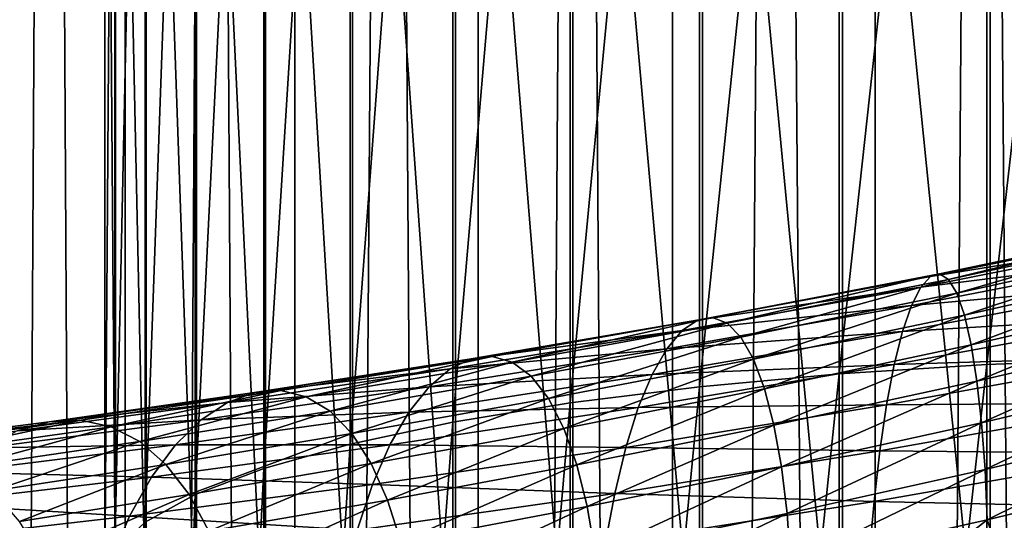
# Model space of a CAD drawing. Header units: metres. Extents: x -44 to 117, y -432 to 89.
# Tile 569 of 656: x -9.11 to -2.08, y -240.07 to -236.49. Entities that reach past the tile are written whole.
import ezdxf

# ---------------------------------------------------------------- set-up
doc = ezdxf.new("R2010")
doc.units = ezdxf.units.M
doc.layers.add('solid_125568', color=7, linetype='CONTINUOUS')

msp = doc.modelspace()

# ---------------------------------------------------------------- linework, layer by layer
at = {"layer": 'solid_125568'}
for points in [[(-1.509208, -312.366974, 242.247192), (-1.509208, -117.572006, 207.899582), (-2.998006, -117.617592, 207.641052)], [(-2.998006, -312.412567, 241.988663), (-2.998006, -117.617592, 207.641052), (-4.446262, -117.692879, 207.214066)], [(-2.998006, -312.412567, 241.988663), (-1.509208, -312.366974, 242.247192), (-2.998006, -117.617592, 207.641052)], [(-4.446262, -312.487854, 241.561676), (-4.446262, -117.692879, 207.214066), (-5.834389, -117.79686, 206.62439)], [(-4.446262, -312.487854, 241.561676), (-2.998006, -312.412567, 241.988663), (-4.446262, -117.692879, 207.214066)], [(-5.834389, -312.591827, 240.972), (-5.834389, -117.79686, 206.62439), (-7.143617, -117.928116, 205.87999)], [(-5.834389, -312.591827, 240.972), (-4.446262, -312.487854, 241.561676), (-5.834389, -117.79686, 206.62439)], [(-7.143617, -312.723083, 240.2276), (-7.143617, -117.928116, 205.87999), (-8.356239, -118.084877, 204.990936)], [(-7.143617, -312.723083, 240.2276), (-5.834389, -312.591827, 240.972), (-7.143617, -117.928116, 205.87999)], [(-8.356239, -312.879852, 239.338547), (-8.356239, -118.084877, 204.990936), (-9.455857, -118.26503, 203.969254)], [(-8.356239, -312.879852, 239.338547), (-7.143617, -312.723083, 240.2276), (-8.356239, -118.084877, 204.990936)], [(-9.455857, -313.059998, 238.316864), (-8.356239, -312.879852, 239.338547), (-9.455857, -118.26503, 203.969254)], [(-9.455857, -316.158295, 220.745651), (-9.455857, -121.363304, 186.398041), (-8.356239, -121.543457, 185.376373)], [(-8.356239, -316.33844, 219.723969), (-9.455857, -316.158295, 220.745651), (-8.356239, -121.543457, 185.376373)], [(-8.356239, -316.33844, 219.723969), (-8.356239, -121.543457, 185.376373), (-7.143617, -121.700218, 184.48732)], [(-7.143617, -316.495209, 218.83493), (-8.356239, -316.33844, 219.723969), (-7.143617, -121.700218, 184.48732)], [(-7.143617, -316.495209, 218.83493), (-7.143617, -121.700218, 184.48732), (-5.834389, -121.831474, 183.74292)], [(-5.834389, -316.626465, 218.09053), (-7.143617, -316.495209, 218.83493), (-5.834389, -121.831474, 183.74292)], [(-5.834389, -316.626465, 218.09053), (-5.834389, -121.831474, 183.74292), (-4.446262, -121.935455, 183.153229)], [(-4.446262, -316.730438, 217.500839), (-5.834389, -316.626465, 218.09053), (-4.446262, -121.935455, 183.153229)], [(-4.446262, -316.730438, 217.500839), (-4.446262, -121.935455, 183.153229), (-2.998006, -122.010742, 182.726242)], [(-2.998006, -316.805725, 217.073853), (-4.446262, -316.730438, 217.500839), (-2.998006, -122.010742, 182.726242)], [(-2.998006, -316.805725, 217.073853), (-2.998006, -122.010742, 182.726242), (-1.509208, -122.056328, 182.467712)], [(-1.509208, -316.851318, 216.815323), (-2.998006, -316.805725, 217.073853), (-1.509208, -122.056328, 182.467712)], [(-1.109473, -229.3535, 935.310547), (-2.201037, -238.955002, 933.792114), (-2.201037, -229.383453, 935.525696)], [(-1.109473, -229.3535, 935.310547), (-1.109473, -238.914276, 933.578735), (-2.201037, -238.955002, 933.792114)], [(-3.254865, -229.43277, 935.880249), (-4.252891, -239.114395, 934.627686), (-4.252891, -229.500671, 936.368225)], [(-3.254865, -229.43277, 935.880249), (-3.254865, -239.022064, 934.143799), (-4.252891, -239.114395, 934.627686)], [(-2.201037, -229.383453, 935.525696), (-3.254865, -239.022064, 934.143799), (-3.254865, -229.43277, 935.880249)], [(-2.201037, -229.383453, 935.525696), (-2.201037, -238.955002, 933.792114), (-3.254865, -239.022064, 934.143799)], [(-4.252891, -229.500671, 936.368225), (-5.178002, -239.230347, 935.235596), (-5.178002, -229.585922, 936.98114)], [(-4.252891, -229.500671, 936.368225), (-4.252891, -239.114395, 934.627686), (-5.178002, -239.230347, 935.235596)], [(-5.178002, -229.585922, 936.98114), (-6.01434, -239.367966, 935.95697), (-6.01434, -229.687134, 937.708557)], [(-5.178002, -229.585922, 936.98114), (-5.178002, -239.230347, 935.235596), (-6.01434, -239.367966, 935.95697)], [(-6.01434, -229.687134, 937.708557), (-6.747565, -239.524872, 936.779541), (-6.747565, -229.802505, 938.537964)], [(-6.01434, -229.687134, 937.708557), (-6.01434, -239.367966, 935.95697), (-6.747565, -239.524872, 936.779541)], [(-6.747565, -229.802505, 938.537964), (-7.365107, -239.69841, 937.689148), (-7.365107, -229.930115, 939.455139)], [(-6.747565, -229.802505, 938.537964), (-6.747565, -239.524872, 936.779541), (-7.365107, -239.69841, 937.689148)], [(-7.365107, -229.930115, 939.455139), (-7.856378, -239.885559, 938.670288), (-7.856378, -230.067734, 940.444397)], [(-7.365107, -229.930115, 939.455139), (-7.365107, -239.69841, 937.689148), (-7.856378, -239.885559, 938.670288)], [(-7.856378, -230.067734, 940.444397), (-8.212955, -240.083145, 939.706055), (-8.212955, -230.213028, 941.48877)], [(-7.856378, -230.067734, 940.444397), (-7.856378, -239.885559, 938.670288), (-8.212955, -240.083145, 939.706055)], [(-8.212955, -230.213028, 941.48877), (-8.428726, -240.287766, 940.778687), (-8.428726, -230.363495, 942.570313)], [(-8.212955, -230.213028, 941.48877), (-8.212955, -240.083145, 939.706055), (-8.428726, -240.287766, 940.778687)], [(-8.428726, -230.363495, 942.570313), (-8.499991, -240.495911, 941.869812), (-8.499991, -230.516541, 943.670532)], [(-8.428726, -230.363495, 942.570313), (-8.428726, -240.287766, 940.778687), (-8.499991, -240.495911, 941.869812)], [(-8.499991, -230.516541, 943.670532), (-8.425529, -240.70401, 942.960754), (-8.425529, -230.669586, 944.770508)], [(-8.499991, -230.516541, 943.670532), (-8.499991, -240.495911, 941.869812), (-8.425529, -240.70401, 942.960754)], [(-8.425529, -230.669586, 944.770508), (-8.206614, -240.908508, 944.032715), (-8.206614, -230.819946, 945.85144)], [(-8.425529, -230.669586, 944.770508), (-8.425529, -240.70401, 942.960754), (-8.206614, -240.908508, 944.032715)], [(-8.206614, -230.819946, 945.85144), (-7.847002, -241.105896, 945.067444), (-7.847002, -230.965103, 946.894775)], [(-8.206614, -230.819946, 945.85144), (-8.206614, -240.908508, 944.032715), (-7.847002, -241.105896, 945.067444)], [(-7.847002, -230.965103, 946.894775), (-7.352857, -241.292786, 946.04718), (-7.352857, -231.102524, 947.882629)], [(-7.847002, -230.965103, 946.894775), (-7.847002, -241.105896, 945.067444), (-7.352857, -241.292786, 946.04718)], [(-7.352857, -231.102524, 947.882629), (-6.732651, -241.465973, 946.955017), (-6.732651, -231.229889, 948.798035)], [(-7.352857, -231.102524, 947.882629), (-7.352857, -241.292786, 946.04718), (-6.732651, -241.465973, 946.955017)], [(-6.732651, -231.229889, 948.798035), (-5.997018, -241.622482, 947.775513), (-5.997018, -231.344971, 949.625366)], [(-6.732651, -231.229889, 948.798035), (-6.732651, -241.465973, 946.955017), (-5.997018, -241.622482, 947.775513)], [(-5.997018, -231.344971, 949.625366), (-5.158569, -241.759644, 948.494568), (-5.158569, -231.445831, 950.350342)], [(-5.997018, -231.344971, 949.625366), (-5.997018, -241.622482, 947.775513), (-5.158569, -241.759644, 948.494568)], [(-5.158569, -231.445831, 950.350342), (-4.231679, -241.875092, 949.099792), (-4.231679, -231.530731, 950.960632)], [(-5.158569, -231.445831, 950.350342), (-5.158569, -241.759644, 948.494568), (-4.231679, -241.875092, 949.099792)], [(-4.231679, -231.530731, 950.960632), (-3.232239, -241.966888, 949.580872), (-3.232239, -231.598221, 951.44574)], [(-4.231679, -231.530731, 950.960632), (-4.231679, -241.875092, 949.099792), (-3.232239, -241.966888, 949.580872)], [(-3.232239, -231.598221, 951.44574), (-2.177384, -242.033386, 949.929565), (-2.177384, -231.647125, 951.797302)], [(-3.232239, -231.598221, 951.44574), (-3.232239, -241.966888, 949.580872), (-2.177384, -242.033386, 949.929565)], [(-2.177384, -231.647125, 951.797302), (-1.085199, -242.073517, 950.139832), (-1.085199, -231.676636, 952.009338)], [(-2.177384, -231.647125, 951.797302), (-2.177384, -242.033386, 949.929565), (-1.085199, -242.073517, 950.139832)], [(-0.887547, -237.961823, 959.931152), (-2.603862, -238.326599, 960.086426), (-0.910265, -237.98085, 960.342285)], [(-0.887547, -237.961823, 959.931152), (-2.538081, -238.307663, 959.679993), (-2.603862, -238.326599, 960.086426)], [(-0.910265, -237.98085, 960.342285), (-2.603862, -238.326599, 960.086426), (-0.933682, -238.056717, 960.747253)], [(-2.474699, -238.346802, 959.276794), (-2.538081, -238.307663, 959.679993), (-0.887547, -237.961823, 959.931152)], [(-0.865689, -238.000931, 959.52356), (-2.474699, -238.346802, 959.276794), (-0.887547, -237.961823, 959.931152)], [(-2.41497, -238.445328, 958.886353), (-2.474699, -238.346802, 959.276794), (-0.865689, -238.000931, 959.52356)], [(-0.84492, -238.099487, 959.129089), (-2.41497, -238.445328, 958.886353), (-0.865689, -238.000931, 959.52356)], [(-0.933682, -238.056717, 960.747253), (-2.670856, -238.402298, 960.486572), (-0.957312, -238.188065, 961.136597)], [(-2.603862, -238.326599, 960.086426), (-2.670856, -238.402298, 960.486572), (-0.933682, -238.056717, 960.747253)], [(-2.360384, -238.603195, 958.517517), (-2.41497, -238.445328, 958.886353), (-0.84492, -238.099487, 959.129089)], [(-0.8258, -238.257446, 958.756653), (-2.360384, -238.603195, 958.517517), (-0.84492, -238.099487, 959.129089)], [(-0.957312, -238.188065, 961.136597), (-2.737557, -238.533401, 960.870972), (-0.980188, -238.373428, 961.500732)], [(-2.670856, -238.402298, 960.486572), (-2.737557, -238.533401, 960.870972), (-0.957312, -238.188065, 961.136597)], [(-2.312103, -238.814957, 958.17688), (-2.360384, -238.603195, 958.517517), (-0.8258, -238.257446, 958.756653)], [(-0.808902, -238.469376, 958.412964), (-2.312103, -238.814957, 958.17688), (-0.8258, -238.257446, 958.756653)], [(-2.538081, -238.307663, 959.679993), (-4.268055, -238.637894, 959.655334), (-2.603862, -238.326599, 960.086426)], [(-2.538081, -238.307663, 959.679993), (-4.159954, -238.619873, 959.257996), (-4.268055, -238.637894, 959.655334)], [(-2.603862, -238.326599, 960.086426), (-4.268055, -238.637894, 959.655334), (-2.670856, -238.402298, 960.486572)], [(-4.055764, -238.65979, 958.863525), (-4.159954, -238.619873, 959.257996), (-2.538081, -238.307663, 959.679993)], [(-2.474699, -238.346802, 959.276794), (-4.055764, -238.65979, 958.863525), (-2.538081, -238.307663, 959.679993)], [(-3.957748, -238.758942, 958.481201), (-4.055764, -238.65979, 958.863525), (-2.474699, -238.346802, 959.276794)], [(-2.41497, -238.445328, 958.886353), (-3.957748, -238.758942, 958.481201), (-2.474699, -238.346802, 959.276794)], [(-0.980188, -238.373428, 961.500732), (-2.801982, -238.71843, 961.230225), (-1.001286, -238.611328, 961.8302)], [(-2.737557, -238.533401, 960.870972), (-2.801982, -238.71843, 961.230225), (-0.980188, -238.373428, 961.500732)], [(-2.670856, -238.402298, 960.486572), (-4.37787, -238.71254, 960.046143), (-2.737557, -238.533401, 960.870972)], [(-4.268055, -238.637894, 959.655334), (-4.37787, -238.71254, 960.046143), (-2.670856, -238.402298, 960.486572)], [(-3.868313, -238.917282, 958.119629), (-3.957748, -238.758942, 958.481201), (-2.41497, -238.445328, 958.886353)], [(-2.360384, -238.603195, 958.517517), (-3.868313, -238.917282, 958.119629), (-2.41497, -238.445328, 958.886353)], [(-2.271039, -239.073868, 957.870544), (-2.312103, -238.814957, 958.17688), (-0.808902, -238.469376, 958.412964)], [(-0.79463, -238.728485, 958.104126), (-2.271039, -239.073868, 957.870544), (-0.808902, -238.469376, 958.412964)], [(-2.737557, -238.533401, 960.870972), (-4.486888, -238.842468, 960.421143), (-2.801982, -238.71843, 961.230225)], [(-4.37787, -238.71254, 960.046143), (-4.486888, -238.842468, 960.421143), (-2.737557, -238.533401, 960.870972)], [(-4.159954, -238.619873, 959.257996), (-5.88372, -238.9142, 959.051575), (-4.268055, -238.637894, 959.655334)], [(-4.159954, -238.619873, 959.257996), (-5.734528, -238.897949, 958.667786), (-5.88372, -238.9142, 959.051575)], [(-4.268055, -238.637894, 959.655334), (-5.88372, -238.9142, 959.051575), (-4.37787, -238.71254, 960.046143)], [(-5.590714, -238.939423, 958.286194), (-5.734528, -238.897949, 958.667786), (-4.159954, -238.619873, 959.257996)], [(-4.055764, -238.65979, 958.863525), (-5.590714, -238.939423, 958.286194), (-4.159954, -238.619873, 959.257996)], [(-3.789194, -239.129349, 957.785339), (-3.868313, -238.917282, 958.119629), (-2.360384, -238.603195, 958.517517)], [(-2.312103, -238.814957, 958.17688), (-3.789194, -239.129349, 957.785339), (-2.360384, -238.603195, 958.517517)], [(-1.001286, -238.611328, 961.8302), (-2.862091, -238.955948, 961.555054), (-1.020136, -238.899094, 962.116455)], [(-2.801982, -238.71843, 961.230225), (-2.862091, -238.955948, 961.555054), (-1.001286, -238.611328, 961.8302)], [(-4.37787, -238.71254, 960.046143), (-6.035108, -238.986908, 959.428589), (-4.486888, -238.842468, 960.421143)], [(-5.88372, -238.9142, 959.051575), (-6.035108, -238.986908, 959.428589), (-4.37787, -238.71254, 960.046143)], [(-5.455527, -239.039886, 957.915894), (-5.590714, -238.939423, 958.286194), (-4.055764, -238.65979, 958.863525)], [(-3.957748, -238.758942, 958.481201), (-5.455527, -239.039886, 957.915894), (-4.055764, -238.65979, 958.863525)], [(-2.801982, -238.71843, 961.230225), (-4.592134, -239.02623, 960.771301), (-2.862091, -238.955948, 961.555054)], [(-4.486888, -238.842468, 960.421143), (-4.592134, -239.02623, 960.771301), (-2.801982, -238.71843, 961.230225)], [(-2.237887, -239.373077, 957.604614), (-2.271039, -239.073868, 957.870544), (-0.79463, -238.728485, 958.104126)], [(-0.783168, -239.027985, 957.836365), (-2.237887, -239.373077, 957.604614), (-0.79463, -238.728485, 958.104126)], [(-5.332259, -239.199265, 957.565308), (-5.455527, -239.039886, 957.915894), (-3.957748, -238.758942, 958.481201)], [(-3.868313, -238.917282, 958.119629), (-5.332259, -239.199265, 957.565308), (-3.957748, -238.758942, 958.481201)], [(-4.486888, -238.842468, 960.421143), (-6.185204, -239.114731, 959.789856), (-4.592134, -239.02623, 960.771301)], [(-6.035108, -238.986908, 959.428589), (-6.185204, -239.114731, 959.789856), (-4.486888, -238.842468, 960.421143)], [(-3.721801, -239.388367, 957.484253), (-3.789194, -239.129349, 957.785339), (-2.312103, -238.814957, 958.17688)], [(-2.271039, -239.073868, 957.870544), (-3.721801, -239.388367, 957.484253), (-2.312103, -238.814957, 958.17688)], [(-5.734528, -238.897949, 958.667786), (-7.433084, -239.155975, 958.282043), (-5.88372, -238.9142, 959.051575)], [(-5.734528, -238.897949, 958.667786), (-7.244482, -239.142319, 957.915955), (-7.433084, -239.155975, 958.282043)], [(-5.88372, -238.9142, 959.051575), (-7.433084, -239.155975, 958.282043), (-6.035108, -238.986908, 959.428589)], [(-7.062665, -239.186096, 957.551392), (-7.244482, -239.142319, 957.915955), (-5.734528, -238.897949, 958.667786)], [(-5.590714, -238.939423, 958.286194), (-7.062665, -239.186096, 957.551392), (-5.734528, -238.897949, 958.667786)], [(-6.89183, -239.288559, 957.197021), (-7.062665, -239.186096, 957.551392), (-5.590714, -238.939423, 958.286194)], [(-5.455527, -239.039886, 957.915894), (-6.89183, -239.288559, 957.197021), (-5.590714, -238.939423, 958.286194)], [(-5.223201, -239.412109, 957.24054), (-5.332259, -239.199265, 957.565308), (-3.868313, -238.917282, 958.119629)], [(-3.789194, -239.129349, 957.785339), (-5.223201, -239.412109, 957.24054), (-3.868313, -238.917282, 958.119629)], [(-1.020136, -238.899094, 962.116455), (-2.916477, -239.243286, 961.836975), (-1.03682, -239.228882, 962.355164)], [(-2.862091, -238.955948, 961.555054), (-2.916477, -239.243286, 961.836975), (-1.020136, -238.899094, 962.116455)], [(-1.109473, -238.914276, 933.578735), (-2.201037, -248.426346, 931.5755), (-2.201037, -238.955002, 933.792114)], [(-1.109473, -238.914276, 933.578735), (-1.109473, -248.374939, 931.364441), (-2.201037, -248.426346, 931.5755)], [(-6.035108, -238.986908, 959.428589), (-7.624338, -239.225845, 958.640991), (-6.185204, -239.114731, 959.789856)], [(-7.433084, -239.155975, 958.282043), (-7.624338, -239.225845, 958.640991), (-6.035108, -238.986908, 959.428589)], [(-2.862091, -238.955948, 961.555054), (-4.690575, -239.262421, 961.087463), (-2.916477, -239.243286, 961.836975)], [(-4.592134, -239.02623, 960.771301), (-4.690575, -239.262421, 961.087463), (-2.862091, -238.955948, 961.555054)], [(-2.201037, -238.955002, 933.792114), (-3.254865, -248.510986, 931.92334), (-3.254865, -239.022064, 934.143799)], [(-2.201037, -238.955002, 933.792114), (-2.201037, -248.426346, 931.5755), (-3.254865, -248.510986, 931.92334)], [(-6.736117, -239.44957, 956.860779), (-6.89183, -239.288559, 957.197021), (-5.455527, -239.039886, 957.915894)], [(-5.332259, -239.199265, 957.565308), (-6.736117, -239.44957, 956.860779), (-5.455527, -239.039886, 957.915894)], [(-4.592134, -239.02623, 960.771301), (-6.330072, -239.29628, 960.126709), (-4.690575, -239.262421, 961.087463)], [(-6.185204, -239.114731, 959.789856), (-6.330072, -239.29628, 960.126709), (-4.592134, -239.02623, 960.771301)], [(-3.254865, -239.022064, 934.143799), (-4.252891, -248.627518, 932.402039), (-4.252891, -239.114395, 934.627686)], [(-3.254865, -239.022064, 934.143799), (-3.254865, -248.510986, 931.92334), (-4.252891, -248.627518, 932.402039)], [(-3.667334, -239.687531, 957.222473), (-3.721801, -239.388367, 957.484253), (-2.271039, -239.073868, 957.870544)], [(-2.237887, -239.373077, 957.604614), (-3.667334, -239.687531, 957.222473), (-2.271039, -239.073868, 957.870544)], [(-2.213292, -239.70578, 957.385193), (-2.237887, -239.373077, 957.604614), (-0.783168, -239.027985, 957.836365)], [(-0.774648, -239.361008, 957.615784), (-2.213292, -239.70578, 957.385193), (-0.783168, -239.027985, 957.836365)], [(-7.244482, -239.142319, 957.915955), (-8.899068, -239.364136, 957.355835), (-7.433084, -239.155975, 958.282043)], [(-7.244482, -239.142319, 957.915955), (-8.673172, -239.353867, 957.011414), (-8.899068, -239.364136, 957.355835)], [(-8.455391, -239.400696, 956.667725), (-8.673172, -239.353867, 957.011414), (-7.244482, -239.142319, 957.915955)], [(-7.062665, -239.186096, 957.551392), (-8.455391, -239.400696, 956.667725), (-7.244482, -239.142319, 957.915955)], [(-6.185204, -239.114731, 959.789856), (-7.81382, -239.350662, 958.984375), (-6.330072, -239.29628, 960.126709)], [(-7.624338, -239.225845, 958.640991), (-7.81382, -239.350662, 958.984375), (-6.185204, -239.114731, 959.789856)], [(-5.130246, -239.6716, 956.94751), (-5.223201, -239.412109, 957.24054), (-3.789194, -239.129349, 957.785339)], [(-4.252891, -239.114395, 934.627686), (-5.178002, -248.773865, 933.003296), (-5.178002, -239.230347, 935.235596)], [(-4.252891, -239.114395, 934.627686), (-4.252891, -248.627518, 932.402039), (-5.178002, -248.773865, 933.003296)], [(-3.721801, -239.388367, 957.484253), (-5.130246, -239.6716, 956.94751), (-3.789194, -239.129349, 957.785339)], [(-7.433084, -239.155975, 958.282043), (-8.899068, -239.364136, 957.355835), (-7.624338, -239.225845, 958.640991)], [(-8.250823, -239.505814, 956.332886), (-8.455391, -239.400696, 956.667725), (-7.062665, -239.186096, 957.551392)], [(-6.89183, -239.288559, 957.197021), (-8.250823, -239.505814, 956.332886), (-7.062665, -239.186096, 957.551392)], [(-6.598349, -239.663635, 956.548706), (-6.736117, -239.44957, 956.860779), (-5.332259, -239.199265, 957.565308)], [(-5.223201, -239.412109, 957.24054), (-6.598349, -239.663635, 956.548706), (-5.332259, -239.199265, 957.565308)], [(-7.624338, -239.225845, 958.640991), (-9.128042, -239.430313, 957.69281), (-7.81382, -239.350662, 958.984375)], [(-8.899068, -239.364136, 957.355835), (-9.128042, -239.430313, 957.69281), (-7.624338, -239.225845, 958.640991)], [(-8.064412, -239.669006, 956.014343), (-8.250823, -239.505814, 956.332886), (-6.89183, -239.288559, 957.197021)], [(-6.736117, -239.44957, 956.860779), (-8.064412, -239.669006, 956.014343), (-6.89183, -239.288559, 957.197021)], [(-4.690575, -239.262421, 961.087463), (-6.465727, -239.530182, 960.430298), (-4.779884, -239.54837, 961.361511)], [(-6.330072, -239.29628, 960.126709), (-6.465727, -239.530182, 960.430298), (-4.690575, -239.262421, 961.087463)], [(-5.178002, -239.230347, 935.235596), (-6.01434, -248.947556, 933.716858), (-6.01434, -239.367966, 935.95697)], [(-5.178002, -239.230347, 935.235596), (-5.178002, -248.773865, 933.003296), (-6.01434, -248.947556, 933.716858)], [(-2.916477, -239.243286, 961.836975), (-4.779884, -239.54837, 961.361511), (-2.964623, -239.572571, 962.071777)], [(-4.690575, -239.262421, 961.087463), (-4.779884, -239.54837, 961.361511), (-2.916477, -239.243286, 961.836975)], [(-1.03682, -239.228882, 962.355164), (-2.964623, -239.572571, 962.071777), (-1.051332, -239.591461, 962.543091)], [(-2.916477, -239.243286, 961.836975), (-2.964623, -239.572571, 962.071777), (-1.03682, -239.228882, 962.355164)], [(-8.673172, -239.353867, 957.011414), (-10.2646, -239.539566, 956.282227), (-8.899068, -239.364136, 957.355835)], [(-8.673172, -239.353867, 957.011414), (-10.003959, -239.533493, 955.963257), (-10.2646, -239.539566, 956.282227)], [(-9.752672, -239.584106, 955.643982), (-10.003959, -239.533493, 955.963257), (-8.673172, -239.353867, 957.011414)], [(-8.455391, -239.400696, 956.667725), (-9.752672, -239.584106, 955.643982), (-8.673172, -239.353867, 957.011414)], [(-7.81382, -239.350662, 958.984375), (-9.354785, -239.551208, 958.014282), (-7.99668, -239.529053, 959.303833)], [(-9.128042, -239.430313, 957.69281), (-9.354785, -239.551208, 958.014282), (-7.81382, -239.350662, 958.984375)], [(-6.330072, -239.29628, 960.126709), (-7.99668, -239.529053, 959.303833), (-6.465727, -239.530182, 960.430298)], [(-7.81382, -239.350662, 958.984375), (-7.99668, -239.529053, 959.303833), (-6.330072, -239.29628, 960.126709)], [(-2.197899, -240.065109, 957.218506), (-2.213292, -239.70578, 957.385193), (-0.774648, -239.361008, 957.615784)], [(-0.769206, -239.720703, 957.448547), (-2.197899, -240.065109, 957.218506), (-0.774648, -239.361008, 957.615784)], [(-8.899068, -239.364136, 957.355835), (-10.2646, -239.539566, 956.282227), (-9.128042, -239.430313, 957.69281)], [(-9.516681, -239.69252, 955.332031), (-9.752672, -239.584106, 955.643982), (-8.455391, -239.400696, 956.667725)], [(-8.250823, -239.505814, 956.332886), (-9.516681, -239.69252, 955.332031), (-8.455391, -239.400696, 956.667725)], [(-6.01434, -239.367966, 935.95697), (-6.747565, -249.145599, 934.530518), (-6.747565, -239.524872, 936.779541)], [(-6.01434, -239.367966, 935.95697), (-6.01434, -248.947556, 933.716858), (-6.747565, -249.145599, 934.530518)], [(-6.480879, -239.92395, 956.266357), (-6.598349, -239.663635, 956.548706), (-5.223201, -239.412109, 957.24054)], [(-5.130246, -239.6716, 956.94751), (-6.480879, -239.92395, 956.266357), (-5.223201, -239.412109, 957.24054)], [(-5.055083, -239.970917, 956.692078), (-5.130246, -239.6716, 956.94751), (-3.721801, -239.388367, 957.484253)], [(-3.667334, -239.687531, 957.222473), (-5.055083, -239.970917, 956.692078), (-3.721801, -239.388367, 957.484253)], [(-3.62694, -240.019974, 957.00592), (-3.667334, -239.687531, 957.222473), (-2.237887, -239.373077, 957.604614)], [(-2.213292, -239.70578, 957.385193), (-3.62694, -240.019974, 957.00592), (-2.237887, -239.373077, 957.604614)], [(-7.899479, -239.884781, 955.717834), (-8.064412, -239.669006, 956.014343), (-6.736117, -239.44957, 956.860779)], [(-6.598349, -239.663635, 956.548706), (-7.899479, -239.884781, 955.717834), (-6.736117, -239.44957, 956.860779)], [(-7.99668, -239.529053, 959.303833), (-9.573586, -239.72554, 958.312561), (-8.168018, -239.759705, 959.591125)], [(-9.354785, -239.551208, 958.014282), (-9.573586, -239.72554, 958.312561), (-7.99668, -239.529053, 959.303833)], [(-9.301675, -239.858459, 955.034363), (-9.516681, -239.69252, 955.332031), (-8.250823, -239.505814, 956.332886)], [(-8.064412, -239.669006, 956.014343), (-9.301675, -239.858459, 955.034363), (-8.250823, -239.505814, 956.332886)], [(-7.99668, -239.529053, 959.303833), (-8.168018, -239.759705, 959.591125), (-6.465727, -239.530182, 960.430298)], [(-6.465727, -239.530182, 960.430298), (-8.168018, -239.759705, 959.591125), (-6.588943, -239.813782, 960.692871)], [(-6.747565, -239.524872, 936.779541), (-7.365107, -249.364624, 935.430298), (-7.365107, -239.69841, 937.689148)], [(-6.747565, -239.524872, 936.779541), (-6.747565, -249.145599, 934.530518), (-7.365107, -249.364624, 935.430298)], [(-6.465727, -239.530182, 960.430298), (-6.588943, -239.813782, 960.692871), (-4.779884, -239.54837, 961.361511)], [(-4.779884, -239.54837, 961.361511), (-6.588943, -239.813782, 960.692871), (-4.858947, -239.876236, 961.589172)], [(-4.779884, -239.54837, 961.361511), (-4.858947, -239.876236, 961.589172), (-2.964623, -239.572571, 962.071777)], [(-2.964623, -239.572571, 962.071777), (-4.858947, -239.876236, 961.589172), (-3.006006, -239.934586, 962.256226)], [(-2.964623, -239.572571, 962.071777), (-3.006006, -239.934586, 962.256226), (-1.051332, -239.591461, 962.543091)], [(-1.051332, -239.591461, 962.543091), (-3.006006, -239.934586, 962.256226), (-1.063312, -239.977539, 962.677124)], [(-9.111439, -240.07637, 954.756165), (-9.301675, -239.858459, 955.034363), (-8.064412, -239.669006, 956.014343)], [(-7.899479, -239.884781, 955.717834), (-9.111439, -240.07637, 954.756165), (-8.064412, -239.669006, 956.014343)], [(-7.758812, -240.14624, 955.44873), (-7.899479, -239.884781, 955.717834), (-6.598349, -239.663635, 956.548706)], [(-7.365107, -239.69841, 937.689148), (-7.856378, -249.60083, 936.400757), (-7.856378, -239.885559, 938.670288)], [(-7.365107, -239.69841, 937.689148), (-7.365107, -249.364624, 935.430298), (-7.856378, -249.60083, 936.400757)], [(-6.480879, -239.92395, 956.266357), (-7.758812, -240.14624, 955.44873), (-6.598349, -239.663635, 956.548706)], [(-6.385866, -240.223648, 956.019409), (-6.480879, -239.92395, 956.266357), (-5.130246, -239.6716, 956.94751)], [(-5.055083, -239.970917, 956.692078), (-6.385866, -240.223648, 956.019409), (-5.130246, -239.6716, 956.94751)], [(-4.999349, -240.303207, 956.480164), (-5.055083, -239.970917, 956.692078), (-3.667334, -239.687531, 957.222473)], [(-3.62694, -240.019974, 957.00592), (-4.999349, -240.303207, 956.480164), (-3.667334, -239.687531, 957.222473)], [(-3.60177, -240.378891, 956.84082), (-3.62694, -240.019974, 957.00592), (-2.213292, -239.70578, 957.385193)], [(-2.197899, -240.065109, 957.218506), (-3.60177, -240.378891, 956.84082), (-2.213292, -239.70578, 957.385193)], [(-9.573586, -239.72554, 958.312561), (-9.778685, -239.952042, 958.579956), (-8.168018, -239.759705, 959.591125)], [(-8.168018, -239.759705, 959.591125), (-9.778685, -239.952042, 958.579956), (-8.323752, -240.04007, 959.838745)], [(-8.168018, -239.759705, 959.591125), (-8.323752, -240.04007, 959.838745), (-6.588943, -239.813782, 960.692871)], [(-0.769206, -239.720703, 957.448547), (-2.083708, -240.410461, 957.135193), (-2.197899, -240.065109, 957.218506)], [(-0.769206, -239.720703, 957.448547), (-1.294148, -240.222076, 957.274902), (-2.083708, -240.410461, 957.135193)], [(-6.588943, -239.813782, 960.692871), (-8.323752, -240.04007, 959.838745), (-6.698023, -240.139328, 960.910278)], [(-6.588943, -239.813782, 960.692871), (-6.698023, -240.139328, 960.910278), (-4.858947, -239.876236, 961.589172)], [(-8.949162, -240.339355, 954.502563), (-9.111439, -240.07637, 954.756165), (-7.899479, -239.884781, 955.717834)], [(-7.758812, -240.14624, 955.44873), (-8.949162, -240.339355, 954.502563), (-7.899479, -239.884781, 955.717834)], [(-7.856378, -239.885559, 938.670288), (-8.212955, -249.850204, 937.425293), (-8.212955, -240.083145, 939.706055)], [(-7.856378, -239.885559, 938.670288), (-7.856378, -249.60083, 936.400757), (-8.212955, -249.850204, 937.425293)], [(-7.645015, -240.446564, 955.212402), (-7.758812, -240.14624, 955.44873), (-6.480879, -239.92395, 956.266357)], [(-6.385866, -240.223648, 956.019409), (-7.645015, -240.446564, 955.212402), (-6.480879, -239.92395, 956.266357)], [(-4.858947, -239.876236, 961.589172), (-6.698023, -240.139328, 960.910278), (-4.926733, -240.236847, 961.767456)], [(-4.858947, -239.876236, 961.589172), (-4.926733, -240.236847, 961.767456), (-3.006006, -239.934586, 962.256226)], [(-9.778685, -239.952042, 958.579956), (-9.965189, -240.228241, 958.809448), (-8.323752, -240.04007, 959.838745)], [(-6.315422, -240.555878, 955.813721), (-6.385866, -240.223648, 956.019409), (-5.055083, -239.970917, 956.692078)], [(-4.999349, -240.303207, 956.480164), (-6.315422, -240.555878, 955.813721), (-5.055083, -239.970917, 956.692078)], [(-3.006006, -239.934586, 962.256226), (-4.926733, -240.236847, 961.767456), (-3.039758, -240.320084, 962.387268)], [(-3.006006, -239.934586, 962.256226), (-3.039758, -240.320084, 962.387268), (-1.063312, -239.977539, 962.677124)], [(-1.063312, -239.977539, 962.677124), (-3.039758, -240.320084, 962.387268), (-1.072293, -240.377792, 962.754028)], [(-8.323752, -240.04007, 959.838745), (-9.965189, -240.228241, 958.809448), (-8.461621, -240.362381, 960.042908)], [(-8.323752, -240.04007, 959.838745), (-8.461621, -240.362381, 960.042908), (-6.698023, -240.139328, 960.910278)], [(-4.964688, -240.661636, 956.317627), (-4.999349, -240.303207, 956.480164), (-3.62694, -240.019974, 957.00592)], [(-3.60177, -240.378891, 956.84082), (-4.964688, -240.661636, 956.317627), (-3.62694, -240.019974, 957.00592)], [(-2.197899, -240.065109, 957.218506), (-2.865344, -240.589203, 956.950256), (-3.60177, -240.378891, 956.84082)], [(-2.197899, -240.065109, 957.218506), (-2.083708, -240.410461, 957.135193), (-2.865344, -240.589203, 956.950256)]]:
    msp.add_3dface(points, dxfattribs=at)

doc.saveas('drawing.dxf')
